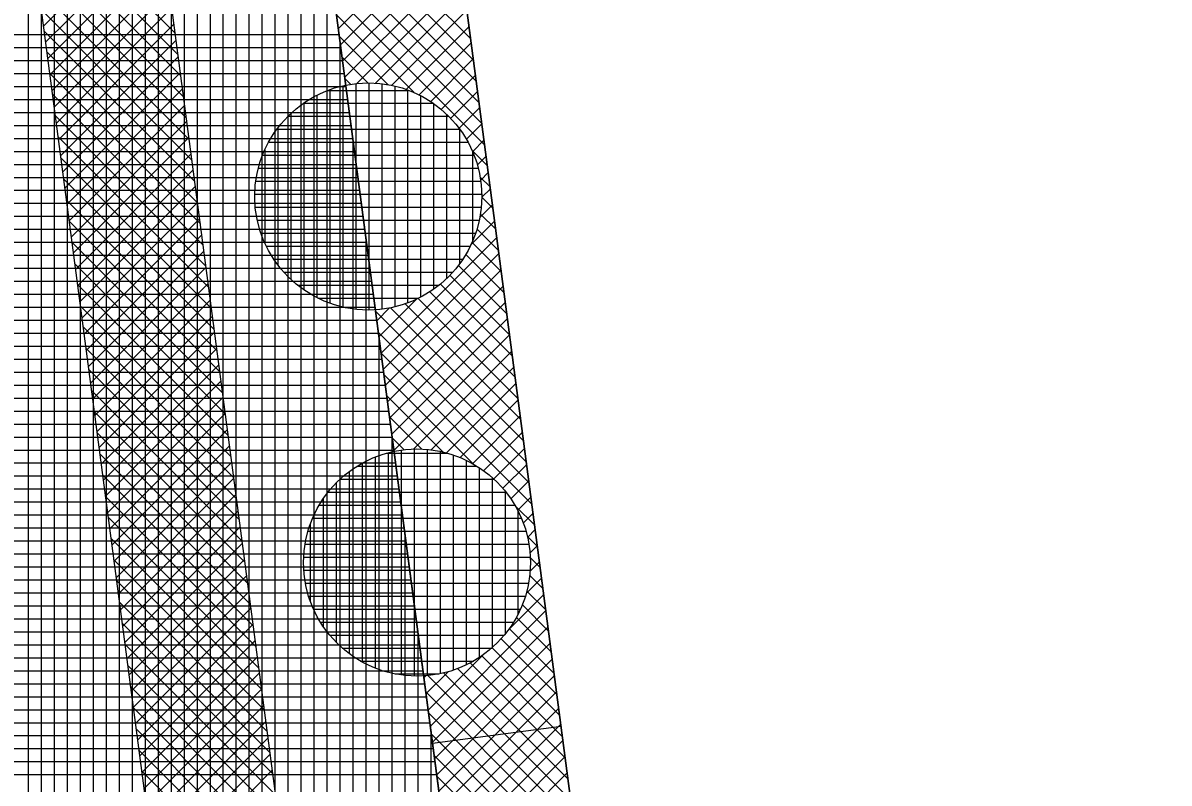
# Model space of a CAD drawing. Extents: x -565346 to -564154, y -1097386 to -1095620.
# Drawn here: x -564320.22 to -564302.56, y -1096035.84 to -1096024.13 of the extents above; entities that cross this region are included whole.
import ezdxf

# ---------------------------------------------------------------- set-up
doc = ezdxf.new("R2010")
doc.units = 0
for name, color, linetype in [('Vrstva 13', 7, 'Continuous'), ('Vrstva 41', 7, 'Continuous'), ('Vrstva 42', 7, 'Continuous'), ('Vrstva 43', 7, 'Continuous'), ('Vrstva 44', 7, 'Continuous')]:
    doc.layers.add(name, color=color, linetype=linetype)

msp = doc.modelspace()

# ---------------------------------------------------------------- linework, layer by layer
at = {"layer": 'Vrstva 13'}
msp.add_line((-564315.7, -1096006.29), (-564310.36, -1096046.86), dxfattribs=at)
at = {"layer": 'Vrstva 41'}
msp.add_line((-564313.909, -1096035.224), (-564311.926, -1096034.963), dxfattribs=at)
msp.add_lwpolyline([(-564317.9, -1095918.68), (-564319.837, -1095918.359), (-564322.792, -1095953.471), (-564316.779, -1095990.732), (-564317.708, -1096006.365), (-564312.296, -1096047.478), (-564277.924, -1096113.563), (-564240.773, -1096165.119), (-564207.452, -1096208.029), (-564205.9, -1096206.84), (-564239.15, -1096163.95), (-564276.21, -1096112.52), (-564310.36, -1096046.86), (-564315.7, -1096006.29), (-564314.77, -1095990.63), (-564320.6, -1095954.5), (-564320.51, -1095950.21)], close=True, dxfattribs=at)
at = {"layer": 'Vrstva 42'}
for p, q in [((-564320.193, -1096021.973), (-564317.869, -1096024.296)), ((-564320.15, -1096022.298), (-564317.826, -1096024.622)), ((-564318.119, -1096022.397), (-564319.902, -1096024.18)), ((-564313.575, -1096022.436), (-564315.358, -1096024.219)), ((-564320.107, -1096022.624), (-564317.784, -1096024.947)), ((-564318.086, -1096022.647), (-564319.869, -1096024.43)), ((-564313.542, -1096022.686), (-564315.325, -1096024.469)), ((-564320.064, -1096022.95), (-564317.741, -1096025.273)), ((-564318.053, -1096022.897), (-564319.836, -1096024.68)), ((-564313.509, -1096022.936), (-564315.292, -1096024.719)), ((-564315.06, -1096022.921), (-564313.276, -1096024.704)), ((-564314.851, -1096022.846), (-564313.319, -1096024.378)), ((-564315.514, -1096023.032), (-564313.191, -1096025.355)), ((-564315.291, -1096022.972), (-564313.233, -1096025.03)), ((-564320.021, -1096023.275), (-564317.698, -1096025.599)), ((-564318.021, -1096023.147), (-564319.803, -1096024.93)), ((-564313.476, -1096023.186), (-564315.259, -1096024.969)), ((-564317.988, -1096023.397), (-564319.771, -1096025.18)), ((-564315.471, -1096023.358), (-564313.148, -1096025.681)), ((-564313.443, -1096023.436), (-564315.071, -1096025.064)), ((-564319.978, -1096023.601), (-564317.655, -1096025.925)), ((-564317.955, -1096023.647), (-564319.738, -1096025.43)), ((-564315.428, -1096023.683), (-564313.105, -1096026.007)), ((-564313.41, -1096023.686), (-564314.784, -1096025.06)), ((-564319.935, -1096023.927), (-564317.612, -1096026.25)), ((-564317.922, -1096023.897), (-564319.705, -1096025.68)), ((-564315.385, -1096024.009), (-564314.194, -1096025.2)), ((-564313.377, -1096023.936), (-564314.533, -1096025.092)), ((-564317.889, -1096024.147), (-564319.672, -1096025.93)), ((-564313.344, -1096024.186), (-564314.314, -1096025.155)), ((-564319.893, -1096024.253), (-564317.569, -1096026.576)), ((-564315.343, -1096024.335), (-564314.595, -1096025.082)), ((-564317.856, -1096024.397), (-564319.639, -1096026.18)), ((-564313.312, -1096024.436), (-564314.115, -1096025.239)), ((-564319.85, -1096024.578), (-564317.526, -1096026.902)), ((-564317.823, -1096024.647), (-564319.606, -1096026.43)), ((-564315.3, -1096024.66), (-564314.905, -1096025.055)), ((-564313.279, -1096024.686), (-564313.935, -1096025.342)), ((-564319.807, -1096024.904), (-564317.483, -1096027.228)), ((-564317.79, -1096024.897), (-564319.573, -1096026.679)), ((-564315.257, -1096024.986), (-564315.165, -1096025.078)), ((-564313.246, -1096024.936), (-564313.773, -1096025.463)), ((-564319.764, -1096025.23), (-564317.441, -1096027.553)), ((-564317.757, -1096025.147), (-564319.54, -1096026.929)), ((-564313.213, -1096025.186), (-564313.627, -1096025.6)), ((-564317.724, -1096025.396), (-564319.507, -1096027.179)), ((-564319.721, -1096025.556), (-564317.398, -1096027.879)), ((-564313.18, -1096025.436), (-564313.497, -1096025.752)), ((-564317.692, -1096025.646), (-564319.474, -1096027.429)), ((-564313.147, -1096025.686), (-564313.383, -1096025.921)), ((-564319.678, -1096025.881), (-564317.355, -1096028.205)), ((-564317.659, -1096025.896), (-564319.441, -1096027.679)), ((-564313.114, -1096025.936), (-564313.288, -1096026.11)), ((-564313.29, -1096026.104), (-564313.062, -1096026.332)), ((-564319.635, -1096026.207), (-564317.312, -1096028.53)), ((-564317.626, -1096026.146), (-564319.409, -1096027.929)), ((-564313.081, -1096026.186), (-564313.215, -1096026.319)), ((-564317.593, -1096026.396), (-564319.376, -1096028.179)), ((-564313.048, -1096026.435), (-564313.165, -1096026.552)), ((-564319.592, -1096026.533), (-564317.269, -1096028.856)), ((-564317.56, -1096026.646), (-564319.343, -1096028.429)), ((-564313.172, -1096026.505), (-564313.019, -1096026.658)), ((-564313.015, -1096026.685), (-564313.145, -1096026.815)), ((-564313.145, -1096026.815), (-564312.976, -1096026.984)), ((-564319.55, -1096026.858), (-564317.226, -1096029.182)), ((-564317.527, -1096026.896), (-564319.31, -1096028.679)), ((-564312.983, -1096026.935), (-564313.176, -1096027.129)), ((-564319.507, -1096027.184), (-564317.183, -1096029.508)), ((-564317.494, -1096027.146), (-564319.277, -1096028.929)), ((-564312.95, -1096027.185), (-564313.31, -1096027.546)), ((-564313.168, -1096027.075), (-564312.933, -1096027.31)), ((-564313.219, -1096027.306), (-564312.89, -1096027.635)), ((-564319.464, -1096027.51), (-564317.14, -1096029.833)), ((-564317.461, -1096027.396), (-564319.244, -1096029.179)), ((-564312.917, -1096027.435), (-564314.7, -1096029.218)), ((-564313.294, -1096027.514), (-564312.848, -1096027.961)), ((-564317.428, -1096027.646), (-564319.211, -1096029.429)), ((-564312.884, -1096027.685), (-564314.667, -1096029.468)), ((-564313.392, -1096027.7), (-564312.805, -1096028.287)), ((-564319.421, -1096027.836), (-564317.097, -1096030.159)), ((-564317.395, -1096027.896), (-564319.178, -1096029.679)), ((-564313.506, -1096027.868), (-564312.762, -1096028.612)), ((-564312.851, -1096027.935), (-564314.634, -1096029.718)), ((-564313.638, -1096028.019), (-564312.719, -1096028.938)), ((-564319.378, -1096028.161), (-564317.055, -1096030.485)), ((-564317.362, -1096028.146), (-564319.145, -1096029.929)), ((-564312.818, -1096028.185), (-564314.601, -1096029.968)), ((-564313.785, -1096028.155), (-564312.676, -1096029.264)), ((-564317.33, -1096028.396), (-564319.112, -1096030.179)), ((-564314.152, -1096028.388), (-564314.733, -1096028.968)), ((-564312.785, -1096028.435), (-564314.568, -1096030.218)), ((-564314.129, -1096028.376), (-564312.59, -1096029.915)), ((-564313.949, -1096028.274), (-564312.633, -1096029.59)), ((-564319.335, -1096028.487), (-564317.012, -1096030.811)), ((-564314.785, -1096028.569), (-564312.462, -1096030.892)), ((-564314.569, -1096028.522), (-564314.765, -1096028.718)), ((-564314.552, -1096028.519), (-564312.505, -1096030.567)), ((-564314.329, -1096028.459), (-564312.547, -1096030.241)), ((-564317.297, -1096028.646), (-564319.08, -1096030.429)), ((-564312.752, -1096028.685), (-564314.535, -1096030.468)), ((-564319.292, -1096028.813), (-564316.969, -1096031.136)), ((-564317.264, -1096028.896), (-564319.047, -1096030.678)), ((-564314.742, -1096028.895), (-564312.419, -1096031.218)), ((-564312.719, -1096028.935), (-564314.502, -1096030.718)), ((-564319.249, -1096029.139), (-564316.926, -1096031.462)), ((-564317.231, -1096029.146), (-564319.014, -1096030.928)), ((-564314.699, -1096029.22), (-564312.376, -1096031.544)), ((-564312.686, -1096029.185), (-564314.199, -1096030.697)), ((-564319.206, -1096029.464), (-564316.883, -1096031.788)), ((-564317.198, -1096029.396), (-564318.981, -1096031.178)), ((-564312.654, -1096029.435), (-564313.928, -1096030.709)), ((-564317.165, -1096029.645), (-564318.948, -1096031.428)), ((-564314.656, -1096029.546), (-564313.281, -1096030.922)), ((-564319.164, -1096029.79), (-564316.84, -1096032.113)), ((-564312.621, -1096029.685), (-564313.692, -1096030.756)), ((-564317.132, -1096029.895), (-564318.915, -1096031.678)), ((-564314.614, -1096029.872), (-564313.744, -1096030.742)), ((-564312.588, -1096029.935), (-564313.48, -1096030.827)), ((-564319.121, -1096030.116), (-564316.797, -1096032.439)), ((-564317.099, -1096030.145), (-564318.882, -1096031.928)), ((-564314.571, -1096030.198), (-564314.07, -1096030.698)), ((-564312.555, -1096030.185), (-564313.288, -1096030.918)), ((-564319.078, -1096030.441), (-564316.754, -1096032.765)), ((-564317.066, -1096030.395), (-564318.849, -1096032.178)), ((-564314.528, -1096030.523), (-564314.344, -1096030.707)), ((-564312.522, -1096030.435), (-564313.115, -1096031.028)), ((-564317.033, -1096030.645), (-564318.816, -1096032.428)), ((-564312.489, -1096030.685), (-564312.961, -1096031.156)), ((-564319.035, -1096030.767), (-564316.712, -1096033.091)), ((-564317.001, -1096030.895), (-564318.783, -1096032.678)), ((-564312.456, -1096030.934), (-564312.822, -1096031.3)), ((-564318.992, -1096031.093), (-564316.669, -1096033.416)), ((-564316.968, -1096031.145), (-564318.75, -1096032.928)), ((-564312.423, -1096031.184), (-564312.699, -1096031.46)), ((-564318.949, -1096031.419), (-564316.626, -1096033.742)), ((-564316.935, -1096031.395), (-564318.718, -1096033.178)), ((-564312.39, -1096031.434), (-564312.593, -1096031.637)), ((-564312.622, -1096031.581), (-564312.333, -1096031.87)), ((-564318.906, -1096031.744), (-564316.583, -1096034.068)), ((-564316.902, -1096031.645), (-564318.685, -1096033.428)), ((-564312.357, -1096031.684), (-564312.506, -1096031.833)), ((-564316.869, -1096031.895), (-564318.652, -1096033.678)), ((-564312.325, -1096031.934), (-564312.44, -1096032.05)), ((-564318.863, -1096032.07), (-564316.54, -1096034.393)), ((-564316.836, -1096032.145), (-564318.619, -1096033.928)), ((-564312.442, -1096032.044), (-564312.29, -1096032.195)), ((-564312.292, -1096032.184), (-564312.402, -1096032.295)), ((-564318.821, -1096032.396), (-564316.497, -1096034.719)), ((-564316.803, -1096032.395), (-564318.586, -1096034.178)), ((-564312.259, -1096032.434), (-564312.401, -1096032.577)), ((-564312.398, -1096032.37), (-564312.247, -1096032.521)), ((-564316.77, -1096032.645), (-564318.553, -1096034.428)), ((-564312.407, -1096032.644), (-564312.204, -1096032.847)), ((-564318.778, -1096032.722), (-564316.454, -1096035.045)), ((-564312.226, -1096032.684), (-564312.463, -1096032.921)), ((-564316.737, -1096032.895), (-564318.52, -1096034.677)), ((-564312.193, -1096032.934), (-564312.721, -1096033.462)), ((-564312.452, -1096032.882), (-564312.162, -1096033.172)), ((-564318.735, -1096033.047), (-564316.411, -1096035.371)), ((-564316.704, -1096033.145), (-564318.487, -1096034.927)), ((-564312.16, -1096033.184), (-564313.943, -1096034.967)), ((-564312.522, -1096033.095), (-564312.119, -1096033.498)), ((-564318.692, -1096033.373), (-564316.369, -1096035.696)), ((-564312.612, -1096033.288), (-564312.076, -1096033.824)), ((-564316.672, -1096033.395), (-564318.454, -1096035.177)), ((-564312.127, -1096033.434), (-564313.91, -1096035.217)), ((-564312.721, -1096033.462), (-564312.033, -1096034.15)), ((-564318.649, -1096033.699), (-564316.326, -1096036.022)), ((-564316.639, -1096033.644), (-564318.421, -1096035.427)), ((-564312.094, -1096033.684), (-564313.877, -1096035.467)), ((-564312.847, -1096033.618), (-564311.99, -1096034.475)), ((-564316.606, -1096033.894), (-564318.388, -1096035.677)), ((-564313.126, -1096033.867), (-564313.976, -1096034.717)), ((-564313.149, -1096033.882), (-564311.904, -1096035.127)), ((-564312.99, -1096033.758), (-564311.947, -1096034.801)), ((-564318.606, -1096034.024), (-564316.283, -1096036.348)), ((-564312.061, -1096033.934), (-564313.844, -1096035.717)), ((-564313.52, -1096034.077), (-564311.819, -1096035.778)), ((-564313.325, -1096033.989), (-564311.862, -1096035.452)), ((-564316.573, -1096034.144), (-564318.356, -1096035.927)), ((-564314.011, -1096034.187), (-564314.042, -1096034.217)), ((-564313.667, -1096034.125), (-564314.009, -1096034.467)), ((-564313.978, -1096034.185), (-564311.733, -1096036.43)), ((-564312.029, -1096034.184), (-564313.811, -1096035.967)), ((-564313.736, -1096034.144), (-564311.776, -1096036.104)), ((-564318.563, -1096034.35), (-564316.24, -1096036.674)), ((-564316.54, -1096034.394), (-564318.323, -1096036.177)), ((-564314.013, -1096034.432), (-564311.69, -1096036.755)), ((-564311.996, -1096034.434), (-564313.778, -1096036.216)), ((-564318.52, -1096034.676), (-564316.197, -1096036.999)), ((-564316.507, -1096034.644), (-564318.29, -1096036.427)), ((-564313.97, -1096034.758), (-564311.647, -1096037.081)), ((-564311.963, -1096034.684), (-564313.543, -1096036.264)), ((-564316.474, -1096034.894), (-564318.257, -1096036.677)), ((-564311.93, -1096034.934), (-564313.256, -1096036.26)), ((-564318.477, -1096035.002), (-564316.154, -1096037.325)), ((-564316.441, -1096035.144), (-564318.224, -1096036.927)), ((-564313.928, -1096035.083), (-564312.558, -1096036.453)), ((-564311.897, -1096035.183), (-564313.005, -1096036.291)), ((-564318.435, -1096035.327), (-564316.111, -1096037.651)), ((-564316.408, -1096035.394), (-564318.191, -1096037.177)), ((-564313.885, -1096035.409), (-564313.002, -1096036.292)), ((-564311.864, -1096035.433), (-564312.785, -1096036.354)), ((-564318.392, -1096035.653), (-564316.068, -1096037.976)), ((-564316.375, -1096035.644), (-564318.158, -1096037.427)), ((-564313.842, -1096035.735), (-564313.32, -1096036.256)), ((-564311.831, -1096035.683), (-564312.586, -1096036.438))]:
    msp.add_line(p, q, dxfattribs=at)
msp.add_lwpolyline([(-564322.318, -1095918.024), (-564324.311, -1095917.856), (-564327.322, -1095953.642), (-564321.3, -1095990.958), (-564322.226, -1096006.529), (-564316.652, -1096048.867), (-564298.213, -1096083.6), (-564281.777, -1096115.914), (-564244.285, -1096167.937), (-564211.109, -1096210.658), (-564209.483, -1096209.49), (-564242.801, -1096166.581), (-564280.063, -1096114.871), (-564296.384, -1096082.78), (-564314.716, -1096048.249), (-564320.218, -1096006.455), (-564319.291, -1095990.856), (-564325.309, -1095953.567)], close=True, dxfattribs=at)
at = {"layer": 'Vrstva 43'}
for p, q in [((-564320.13, -1096041.603), (-564320.13, -1095969.967)), ((-564319.93, -1096043.122), (-564319.93, -1095971.206)), ((-564319.73, -1096044.641), (-564319.73, -1095972.445)), ((-564319.53, -1096046.16), (-564319.53, -1095973.685)), ((-564319.33, -1096047.679), (-564319.33, -1095974.924)), ((-564319.13, -1096049.198), (-564319.13, -1095976.163)), ((-564318.93, -1096049.912), (-564318.93, -1095977.403)), ((-564318.73, -1096050.296), (-564318.73, -1095978.642)), ((-564318.53, -1096050.681), (-564318.53, -1095979.882)), ((-564318.33, -1096051.065), (-564318.33, -1095981.121)), ((-564318.13, -1096051.45), (-564318.13, -1095982.36)), ((-564317.93, -1096051.834), (-564317.93, -1095983.6)), ((-564317.73, -1096052.219), (-564317.73, -1095984.839)), ((-564317.53, -1096052.603), (-564317.53, -1096007.717)), ((-564317.33, -1096052.988), (-564317.33, -1096009.237)), ((-564317.13, -1096053.372), (-564317.13, -1096010.756)), ((-564316.93, -1096053.757), (-564316.93, -1096012.275)), ((-564316.73, -1096054.141), (-564316.73, -1096013.795)), ((-564316.53, -1096054.526), (-564316.53, -1096015.314)), ((-564316.33, -1096054.91), (-564316.33, -1096016.833)), ((-564316.13, -1096055.295), (-564316.13, -1096018.352)), ((-564315.93, -1096055.679), (-564315.93, -1096019.872)), ((-564315.73, -1096056.064), (-564315.73, -1096021.391)), ((-564315.53, -1096056.448), (-564315.53, -1096022.91)), ((-564322.407, -1096024.31), (-564315.346, -1096024.31)), ((-564322.381, -1096024.51), (-564315.319, -1096024.51)), ((-564315.33, -1096056.833), (-564315.33, -1096024.43)), ((-564322.354, -1096024.71), (-564315.293, -1096024.71)), ((-564322.328, -1096024.91), (-564315.267, -1096024.91)), ((-564322.302, -1096025.11), (-564315.24, -1096025.11)), ((-564322.275, -1096025.31), (-564315.214, -1096025.31)), ((-564322.249, -1096025.51), (-564315.188, -1096025.51)), ((-564322.223, -1096025.71), (-564315.161, -1096025.71)), ((-564322.196, -1096025.91), (-564315.135, -1096025.91)), ((-564315.13, -1096057.217), (-564315.13, -1096025.949)), ((-564322.17, -1096026.11), (-564315.109, -1096026.11)), ((-564322.144, -1096026.31), (-564315.082, -1096026.31)), ((-564322.117, -1096026.51), (-564315.056, -1096026.51)), ((-564322.091, -1096026.71), (-564315.03, -1096026.71)), ((-564322.065, -1096026.91), (-564315.004, -1096026.91)), ((-564322.038, -1096027.11), (-564314.977, -1096027.11)), ((-564322.012, -1096027.31), (-564314.951, -1096027.31)), ((-564321.986, -1096027.51), (-564314.925, -1096027.51)), ((-564314.93, -1096057.601), (-564314.93, -1096027.468)), ((-564321.959, -1096027.71), (-564314.898, -1096027.71)), ((-564321.933, -1096027.91), (-564314.872, -1096027.91)), ((-564321.907, -1096028.11), (-564314.846, -1096028.11)), ((-564321.88, -1096028.31), (-564314.819, -1096028.31)), ((-564321.854, -1096028.51), (-564314.793, -1096028.51)), ((-564321.828, -1096028.71), (-564314.767, -1096028.71)), ((-564321.801, -1096028.91), (-564314.74, -1096028.91)), ((-564321.775, -1096029.11), (-564314.714, -1096029.11)), ((-564314.73, -1096057.986), (-564314.73, -1096028.988)), ((-564321.749, -1096029.31), (-564314.688, -1096029.31)), ((-564321.722, -1096029.51), (-564314.661, -1096029.51)), ((-564321.696, -1096029.71), (-564314.635, -1096029.71)), ((-564321.67, -1096029.91), (-564314.609, -1096029.91)), ((-564321.643, -1096030.11), (-564314.582, -1096030.11)), ((-564321.617, -1096030.31), (-564314.556, -1096030.31)), ((-564321.591, -1096030.51), (-564314.53, -1096030.51)), ((-564314.53, -1096058.37), (-564314.53, -1096030.507)), ((-564321.564, -1096030.71), (-564314.503, -1096030.71)), ((-564321.538, -1096030.91), (-564314.477, -1096030.91)), ((-564321.512, -1096031.11), (-564314.451, -1096031.11)), ((-564321.485, -1096031.31), (-564314.424, -1096031.31)), ((-564321.459, -1096031.51), (-564314.398, -1096031.51)), ((-564321.433, -1096031.71), (-564314.372, -1096031.71)), ((-564321.406, -1096031.91), (-564314.345, -1096031.91)), ((-564321.38, -1096032.11), (-564314.319, -1096032.11)), ((-564314.33, -1096058.755), (-564314.33, -1096032.026)), ((-564321.354, -1096032.31), (-564314.293, -1096032.31)), ((-564321.327, -1096032.51), (-564314.266, -1096032.51)), ((-564321.301, -1096032.71), (-564314.24, -1096032.71)), ((-564321.275, -1096032.91), (-564314.214, -1096032.91)), ((-564321.248, -1096033.11), (-564314.187, -1096033.11)), ((-564321.222, -1096033.31), (-564314.161, -1096033.31)), ((-564321.196, -1096033.51), (-564314.135, -1096033.51)), ((-564314.13, -1096059.139), (-564314.13, -1096033.546)), ((-564321.169, -1096033.71), (-564314.108, -1096033.71)), ((-564321.143, -1096033.91), (-564314.082, -1096033.91)), ((-564321.117, -1096034.11), (-564314.056, -1096034.11)), ((-564321.09, -1096034.31), (-564314.029, -1096034.31)), ((-564321.064, -1096034.51), (-564314.003, -1096034.51)), ((-564321.038, -1096034.71), (-564313.977, -1096034.71)), ((-564321.011, -1096034.91), (-564313.95, -1096034.91)), ((-564320.985, -1096035.11), (-564313.924, -1096035.11)), ((-564313.93, -1096059.524), (-564313.93, -1096035.065)), ((-564320.959, -1096035.31), (-564313.898, -1096035.31)), ((-564320.932, -1096035.51), (-564313.871, -1096035.51)), ((-564320.906, -1096035.71), (-564313.845, -1096035.71))]:
    msp.add_line(p, q, dxfattribs=at)
msp.add_lwpolyline([(-564173.087, -1096301.985), (-564179.49, -1096264.63), (-564192.762, -1096228.697), (-564195.888, -1096224.348), (-564194.264, -1096223.181), (-564206.02, -1096206.88), (-564207.452, -1096208.029), (-564240.773, -1096165.119), (-564277.924, -1096113.563), (-564312.296, -1096047.478), (-564317.708, -1096006.365)], dxfattribs=at)
at = {"layer": 'Vrstva 44'}
for p, q in [((-564315.09, -1096025.067), (-564315.09, -1096028.542)), ((-564314.89, -1096025.055), (-564314.89, -1096028.552)), ((-564314.69, -1096025.067), (-564314.69, -1096028.54)), ((-564315.69, -1096025.245), (-564315.69, -1096028.363)), ((-564315.521, -1096025.17), (-564314.275, -1096025.17)), ((-564315.49, -1096025.16), (-564315.49, -1096028.448)), ((-564315.29, -1096025.101), (-564315.29, -1096028.509)), ((-564314.49, -1096025.104), (-564314.49, -1096028.505)), ((-564314.29, -1096025.164), (-564314.29, -1096028.446)), ((-564314.09, -1096025.252), (-564314.09, -1096028.356)), ((-564315.895, -1096025.37), (-564313.895, -1096025.37)), ((-564315.89, -1096025.366), (-564315.89, -1096028.242)), ((-564313.89, -1096025.374), (-564313.89, -1096028.234)), ((-564316.134, -1096025.57), (-564313.656, -1096025.57)), ((-564316.09, -1096025.525), (-564316.09, -1096028.082)), ((-564313.69, -1096025.538), (-564313.69, -1096028.07)), ((-564316.307, -1096025.77), (-564313.486, -1096025.77)), ((-564316.29, -1096025.749), (-564316.29, -1096027.859)), ((-564313.49, -1096025.765), (-564313.49, -1096027.846)), ((-564316.49, -1096026.085), (-564316.49, -1096027.526)), ((-564316.432, -1096025.97), (-564313.358, -1096025.97)), ((-564313.29, -1096026.109), (-564313.29, -1096027.495)), ((-564316.525, -1096026.17), (-564313.267, -1096026.17)), ((-564316.591, -1096026.37), (-564313.202, -1096026.37)), ((-564316.629, -1096026.57), (-564313.162, -1096026.57)), ((-564316.644, -1096026.77), (-564313.147, -1096026.77)), ((-564316.636, -1096026.97), (-564313.155, -1096026.97)), ((-564316.606, -1096027.17), (-564313.187, -1096027.17)), ((-564316.552, -1096027.37), (-564313.241, -1096027.37)), ((-564316.467, -1096027.57), (-564313.322, -1096027.57)), ((-564316.353, -1096027.77), (-564313.439, -1096027.77)), ((-564316.199, -1096027.97), (-564313.592, -1096027.97)), ((-564315.989, -1096028.17), (-564313.805, -1096028.17)), ((-564315.675, -1096028.37), (-564314.116, -1096028.37)), ((-564314.39, -1096030.713), (-564314.39, -1096034.176)), ((-564314.19, -1096030.697), (-564314.19, -1096034.193)), ((-564313.99, -1096030.703), (-564313.99, -1096034.186)), ((-564313.79, -1096030.731), (-564313.79, -1096034.156)), ((-564314.79, -1096030.818), (-564314.79, -1096034.071)), ((-564314.621, -1096030.76), (-564313.677, -1096030.76)), ((-564314.59, -1096030.753), (-564314.59, -1096034.136)), ((-564313.59, -1096030.786), (-564313.59, -1096034.102)), ((-564313.39, -1096030.868), (-564313.39, -1096034.022)), ((-564315.19, -1096031.041), (-564315.19, -1096033.847)), ((-564315.073, -1096030.96), (-564313.222, -1096030.96)), ((-564314.99, -1096030.913), (-564314.99, -1096033.975)), ((-564313.19, -1096030.979), (-564313.19, -1096033.908)), ((-564315.39, -1096031.216), (-564315.39, -1096033.673)), ((-564315.334, -1096031.16), (-564312.96, -1096031.16)), ((-564312.99, -1096031.133), (-564312.99, -1096033.757)), ((-564315.517, -1096031.36), (-564312.774, -1096031.36)), ((-564312.79, -1096031.339), (-564312.79, -1096033.547)), ((-564315.656, -1096031.56), (-564312.638, -1096031.56)), ((-564315.59, -1096031.459), (-564315.59, -1096033.431)), ((-564315.755, -1096031.76), (-564312.536, -1096031.76)), ((-564312.59, -1096031.647), (-564312.59, -1096033.242)), ((-564315.826, -1096031.96), (-564312.466, -1096031.96)), ((-564315.79, -1096031.846), (-564315.79, -1096033.04)), ((-564315.872, -1096032.16), (-564312.421, -1096032.16)), ((-564315.893, -1096032.36), (-564312.399, -1096032.36)), ((-564315.891, -1096032.56), (-564312.4, -1096032.56)), ((-564315.865, -1096032.76), (-564312.426, -1096032.76)), ((-564315.817, -1096032.96), (-564312.476, -1096032.96)), ((-564315.743, -1096033.16), (-564312.551, -1096033.16)), ((-564315.635, -1096033.36), (-564312.655, -1096033.36)), ((-564315.493, -1096033.56), (-564312.8, -1096033.56)), ((-564315.297, -1096033.76), (-564312.994, -1096033.76)), ((-564315.017, -1096033.96), (-564313.274, -1096033.96)), ((-564314.482, -1096034.16), (-564313.81, -1096034.16))]:
    msp.add_line(p, q, dxfattribs=at)
for centre in [(-564314.896, -1096026.804), (-564314.146, -1096032.444)]:
    msp.add_circle(centre, 1.75, dxfattribs=at)

doc.saveas('drawing.dxf')
